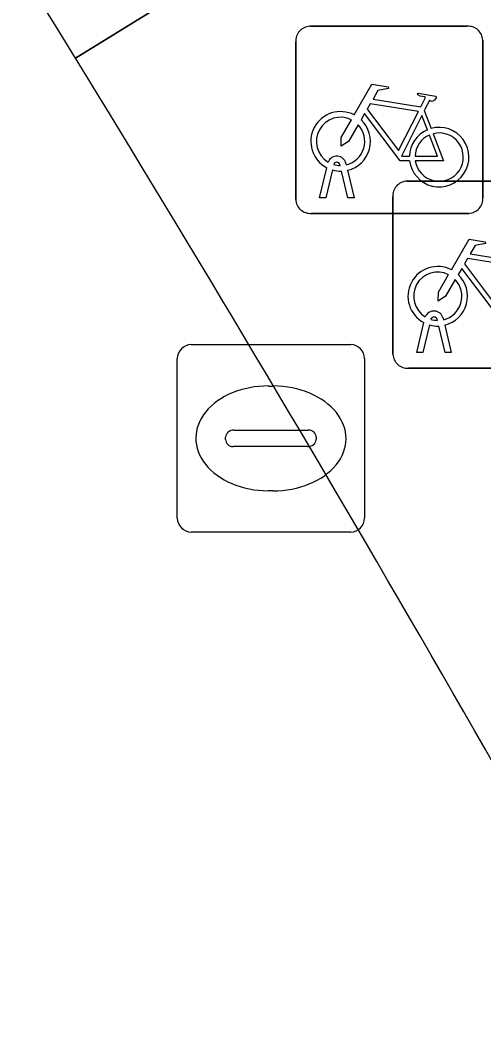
# Model space of a CAD drawing. Extents: x 161087 to 161926, y 382572 to 383873.
# Drawn here: x 161483.62 to 161486.1, y 383443.99 to 383449.34 of the extents above; entities that cross this region are included whole.
import ezdxf

# ---------------------------------------------------------------- set-up
doc = ezdxf.new("R2010")
doc.units = 0
for name, color, linetype in [('IMGEO_Berm_open', 7, 'Continuous'), ('IMGEO_Fietsenrek', 7, 'Continuous'), ('IMGEO_Fietspad_gesloten', 7, 'Continuous'), ('IMGEO_Groenvoorziening', 7, 'Continuous'), ('IMGEO_Kolk', 7, 'Continuous'), ('IMGEO_OVBaan_gesloten', 7, 'Continuous'), ('IMGEO_Rijbaan_lokaal_gesloten', 7, 'Continuous')]:
    doc.layers.add(name, color=color, linetype=linetype)

msp = doc.modelspace()

# ---------------------------------------------------------------- linework, layer by layer
at = {"layer": 'IMGEO_Berm_open'}
msp.add_lwpolyline([(161486.214, 383450.556), (161483.917, 383449.142)], dxfattribs=at)
msp.add_arc((161367.4545, 383377.5562), 136.7042, 28.465265, 31.577706, dxfattribs=at)
at = {"layer": 'IMGEO_Fietsenrek'}
for p, q in [((161485.1689, 383449.3115), (161486.0098, 383449.3115)), ((161486.0098, 383449.3115), (161485.1689, 383449.3115)), ((161485.0945, 383448.3869), (161485.0945, 383449.2278)), ((161485.0945, 383449.2278), (161485.0945, 383448.3869)), ((161486.0935, 383449.2371), (161486.0935, 383448.3962)), ((161486.0935, 383448.3962), (161486.0935, 383449.2371)), ((161485.7812, 383448.8612), (161485.8175, 383448.766)), ((161485.2215, 383448.3963), (161485.2598, 383448.5563)), ((161485.2902, 383448.5441), (161485.2549, 383448.3963)), ((161485.3319, 383448.5679), (161485.3309, 383448.5722)), ((161485.3626, 383448.5794), (161485.3644, 383448.5715)), ((161485.3714, 383448.5423), (161485.4064, 383448.3963)), ((161485.373, 383448.3963), (161485.3391, 383448.538)), ((161485.6879, 383448.4845), (161486.5288, 383448.4845)), ((161486.5288, 383448.4845), (161485.6879, 383448.4845)), ((161485.2549, 383448.3963), (161485.2215, 383448.3963)), ((161485.4064, 383448.3963), (161485.373, 383448.3963)), ((161485.6135, 383447.5599), (161485.6135, 383448.4008)), ((161485.6135, 383448.4008), (161485.6135, 383447.5599)), ((161486.0191, 383448.3125), (161485.1782, 383448.3125)), ((161485.1782, 383448.3125), (161486.0191, 383448.3125)), ((161485.8509, 383447.7409), (161485.8499, 383447.7452)), ((161485.8816, 383447.7524), (161485.8834, 383447.7445)), ((161485.7405, 383447.5693), (161485.7788, 383447.7293)), ((161485.8092, 383447.7171), (161485.7739, 383447.5693)), ((161485.892, 383447.5693), (161485.8581, 383447.711)), ((161485.8904, 383447.7153), (161485.9254, 383447.5693)), ((161485.7739, 383447.5693), (161485.7405, 383447.5693)), ((161485.9254, 383447.5693), (161485.892, 383447.5693)), ((161486.5381, 383447.4855), (161485.6972, 383447.4855)), ((161485.6972, 383447.4855), (161486.5381, 383447.4855))]:
    msp.add_line(p, q, dxfattribs=at)
for points in [[(161485.4071, 383448.8382), (161485.5018, 383449.0017), (161485.588, 383448.9879), (161485.5897, 383448.9792), (161485.5336, 383448.9683), (161485.5074, 383448.923), (161485.7626, 383448.8822)], [(161485.7626, 383448.8822), (161485.7876, 383448.931), (161485.7825, 383448.935), (161485.7593, 383448.9387), (161485.7466, 383448.9462), (161485.7456, 383448.9493), (161485.7478, 383448.9539), (161485.8426, 383448.9388), (161485.8449, 383448.9285), (161485.8355, 383448.9161), (161485.8231, 383448.9097), (161485.8086, 383448.9159), (161485.7812, 383448.8612)], [(161485.7497, 383448.857), (161485.4929, 383448.898), (161485.4762, 383448.8692), (161485.6432, 383448.6489), (161485.7497, 383448.857)], [(161485.4278, 383448.7857), (161485.3762, 383448.6965), (161485.3363, 383448.6705), (161485.3375, 383448.718), (161485.392, 383448.8122)], [(161485.7028, 383448.5935), (161485.6531, 383448.5936), (161485.4624, 383448.8453), (161485.4434, 383448.8125)], [(161485.7977, 383448.759), (161485.7684, 383448.8358), (161485.659, 383448.6177), (161485.7017, 383448.6176)], [(161485.7317, 383448.6175), (161485.8516, 383448.6173), (161485.8084, 383448.7309)], [(161485.8282, 383448.7378), (161485.8832, 383448.5932), (161485.7331, 383448.5935)], [(161485.9261, 383448.0112), (161486.0208, 383448.1747), (161486.107, 383448.1609), (161486.1087, 383448.1522), (161486.0526, 383448.1413), (161486.0264, 383448.096), (161486.2816, 383448.0552)], [(161486.2687, 383448.03), (161486.0119, 383448.071), (161485.9952, 383448.0422), (161486.1622, 383447.8219), (161486.2687, 383448.03)], [(161486.2218, 383447.7665), (161486.1721, 383447.7666), (161485.9814, 383448.0183), (161485.9624, 383447.9855)], [(161485.9468, 383447.9587), (161485.8952, 383447.8695), (161485.8553, 383447.8435), (161485.8565, 383447.891), (161485.911, 383447.9852)]]:
    msp.add_lwpolyline(points, dxfattribs=at)
for centre, radius, start, end in [((161485.1722, 383449.2336), 0.0779, 92.4484, 184.2845), ((161485.1722, 383449.2336), 0.0779, 92.4484, 184.2845), ((161486.0156, 383449.2338), 0.0779, 2.4484, 94.2845), ((161486.0156, 383449.2338), 0.0779, 2.4484, 94.2845), ((161485.3341, 383448.6969), 0.159, 62.6766, 242.1369), ((161485.3341, 383448.6969), 0.129, 63.3192, 238.903), ((161485.3341, 383448.6969), 0.159, 283.5766, 46.6042), ((161485.3341, 383448.6969), 0.129, 283.6043, 43.4302), ((161485.8607, 383448.6129), 0.159, 113.3408, 178.3217), ((161485.8607, 383448.6129), 0.159, 187.0065, 105.7708), ((161485.8607, 383448.6129), 0.129, 113.923, 177.9556), ((161485.8607, 383448.6129), 0.129, 188.6715, 104.5883), ((161485.3139, 383448.5683), 0.0499, 12.8025, 158.6934), ((161485.3341, 383448.6969), 0.159, 253.9967, 271.7867), ((161485.3139, 383448.5683), 0.0174, 12.8025, 163.4502), ((161485.3341, 383448.6969), 0.129, 253.415, 269.0204), ((161485.6912, 383448.4066), 0.0779, 92.4484, 184.2845), ((161485.6912, 383448.4066), 0.0779, 92.4484, 184.2845), ((161485.1724, 383448.3902), 0.0779, 182.4484, 274.2845), ((161485.1724, 383448.3902), 0.0779, 182.4484, 274.2845), ((161486.0158, 383448.3904), 0.0779, 272.4484, 4.2845), ((161486.0158, 383448.3904), 0.0779, 272.4484, 4.2845), ((161485.8531, 383447.8699), 0.159, 62.6766, 242.1369), ((161485.8531, 383447.8699), 0.129, 63.3192, 238.903), ((161485.8531, 383447.8699), 0.129, 283.6043, 43.4302), ((161485.8531, 383447.8699), 0.159, 283.5766, 46.6042), ((161485.8329, 383447.7413), 0.0499, 12.8025, 158.6934), ((161485.8329, 383447.7413), 0.0174, 12.8025, 163.4502), ((161485.8531, 383447.8699), 0.129, 253.415, 269.0204), ((161485.8531, 383447.8699), 0.159, 253.9967, 271.7867), ((161485.6914, 383447.5632), 0.0779, 182.4484, 274.2845), ((161485.6914, 383447.5632), 0.0779, 182.4484, 274.2845)]:
    msp.add_arc(centre, radius, start, end, dxfattribs=at)
at = {"layer": 'IMGEO_Fietspad_gesloten'}
for centre, radius, start, end in [((161366.7384, 383377.1161), 137.5447, 31.577698, 36.712837), ((161367.4545, 383377.5562), 136.7042, 28.465265, 31.577706)]:
    msp.add_arc(centre, radius, start, end, dxfattribs=at)
at = {"layer": 'IMGEO_Groenvoorziening'}
msp.add_lwpolyline([(161483.917, 383449.142), (161486.214, 383450.556)], dxfattribs=at)
msp.add_arc((161366.7384, 383377.1161), 137.5447, 31.577698, 36.712837, dxfattribs=at)
at = {"layer": 'IMGEO_Kolk'}
for p, q in [((161484.5359, 383447.6115), (161485.3881, 383447.6115)), ((161484.4615, 383446.6849), (161484.4615, 383447.5371)), ((161485.4625, 383447.5371), (161485.4625, 383446.6849)), ((161484.9495, 383447.3907), (161484.9745, 383447.3907)), ((161484.763, 383447.1543), (161485.1609, 383447.1543)), ((161484.7199, 383447.1049), (161484.7199, 383447.1171)), ((161485.204, 383447.1171), (161485.204, 383447.1049)), ((161485.1575, 383447.0677), (161484.7596, 383447.0677)), ((161484.9715, 383446.8313), (161484.9466, 383446.8313)), ((161485.3881, 383446.6105), (161484.5359, 383446.6105))]:
    msp.add_line(p, q, dxfattribs=at)
for points in [[(161484.5359, 383447.6115), (161485.3881, 383447.6115)], [(161484.4615, 383446.6849), (161484.4615, 383447.5371)], [(161485.4625, 383447.5371), (161485.4625, 383446.6849)], [(161485.3881, 383446.6105), (161484.5359, 383446.6105)]]:
    msp.add_lwpolyline(points, dxfattribs=at)
for centre, radius, start, end in [((161484.538, 383447.535), 0.0765, 91.552, 178.448), ((161484.538, 383447.535), 0.0765, 91.552, 178.448), ((161485.386, 383447.535), 0.0765, 1.552, 88.448), ((161485.386, 383447.535), 0.0765, 1.552, 88.448), ((161484.7601, 383447.1141), 0.0403, 85.8775, 175.7526), ((161485.1654, 383447.1159), 0.0386, 1.7309, 96.639), ((161484.7566, 383447.1042), 0.0366, 178.938, 274.7102), ((161485.1614, 383447.1105), 0.043, 264.8664, 352.4533), ((161484.538, 383446.687), 0.0765, 181.552, 268.448), ((161484.538, 383446.687), 0.0765, 181.552, 268.448), ((161485.386, 383446.687), 0.0765, 271.552, 358.448), ((161485.386, 383446.687), 0.0765, 271.552, 358.448)]:
    msp.add_arc(centre, radius, start, end, dxfattribs=at)
for centre, major_axis, ratio, start_param, end_param in [((161484.948, 383447.111), (-0.3872, 0.002), 0.722429, 4.712389, 7.853982), ((161484.973, 383447.111), (-0.3901, 0.002), 0.717154, 1.570796, 4.712389)]:
    msp.add_ellipse(centre, major_axis=major_axis, ratio=ratio, start_param=start_param, end_param=end_param, dxfattribs=at)
at = {"layer": 'IMGEO_OVBaan_gesloten'}
msp.add_arc((161335.5606, 383355.8823), 181.1776, 27.002068, 36.162866, dxfattribs=at)
at = {"layer": 'IMGEO_Rijbaan_lokaal_gesloten'}
msp.add_arc((161335.5606, 383355.8823), 181.1776, 27.002068, 36.162866, dxfattribs=at)

doc.saveas('drawing.dxf')
